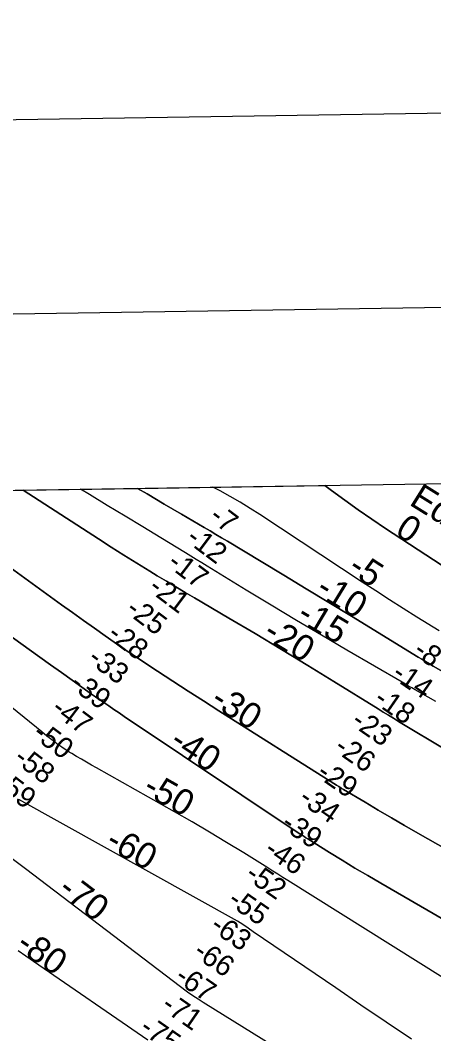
# Model space of a CAD drawing. Extents: x 3823584 to 3861785, y 301729 to 327625.
# Drawn here: x 3840042 to 3841373, y 323778 to 327042 of the extents above; entities that cross this region are included whole.
import ezdxf

# ---------------------------------------------------------------- set-up
doc = ezdxf.new("R2010")
doc.units = 0
for name, color, linetype in [('G-ANNO-NPLT', 7, 'Continuous'), ('V-ANNO-SYMB', 7, 'Continuous'), ('V-GRID-FRAM', 7, 'Continuous'), ('V-RIVR-EDGE', 7, 'Continuous'), ('V-RIVR-IDEN', 7, 'Continuous'), ('V-RIVR-RANG', 7, 'Continuous'), ('V-TOPO-DPTH', 7, 'Continuous'), ('V-TOPO-MAJR', 7, 'Continuous'), ('V-TOPO-MAJR-IDEN', 7, 'Continuous'), ('V-TOPO-MINR', 7, 'Continuous'), ('V-TOPO-MINR-IDEN', 7, 'Continuous'), ('V-TOPO-WATR', 7, 'Continuous')]:
    doc.layers.add(name, color=color, linetype=linetype)

msp = doc.modelspace()

# ---------------------------------------------------------------- linework, layer by layer
at = {"layer": 'G-ANNO-NPLT'}
msp.add_lwpolyline([(3824539.5, 302312.7), (3861201.8, 302878), (3860829.2, 327041.8), (3824166.9, 326476.5)], close=True, dxfattribs=at)
at = {"layer": 'V-ANNO-SYMB'}
msp.add_lwpolyline([(3827279.7, 302980), (3860358.9, 303490.1), (3860005.6, 326403.9), (3826926.4, 325893.9), (3827279.7, 302980)], dxfattribs=at)
at = {"layer": 'V-GRID-FRAM'}
msp.add_lwpolyline([(3827552.2, 325336), (3859397.3, 325827), (3859685.5, 307646.8), (3827824.6, 307155.6), (3827552.2, 325336)], dxfattribs=at)
at = {"layer": 'V-RIVR-EDGE'}
msp.add_spline([(3836304.4, 325474.2), (3836346.4, 325438.3), (3836389.4, 325406.1), (3836417.6, 325385.4), (3836442.7, 325366.7), (3836470.2, 325340.9), (3836497.8, 325313.9), (3836554.9, 325258.4), (3836598.5, 325215.9), (3836636.4, 325181.1), (3836681.3, 325139.8), (3836737.1, 325093.4), (3836790.9, 325041.2), (3836840.3, 324993.5), (3836889.1, 324947.1), (3836934.6, 324907.1), (3836980.8, 324871), (3837015.5, 324849.1), (3837040.5, 324829.1), (3837085.4, 324787.2), (3837143.8, 324734.3), (3837181.6, 324700.8), (3837223.3, 324659.6), (3837272.1, 324619.6), (3837314.4, 324579.6), (3837346.4, 324546.8), (3837364.4, 324527.4), (3837395.8, 324500.4), (3837442, 324462.3), (3837492.7, 324423), (3837554.3, 324372.7), (3837573.6, 324361.1), (3837583.2, 324359.1), (3837596.7, 324352.6), (3837621.1, 324337.8), (3837648, 324319.7), (3837677.5, 324292), (3837718.6, 324249.5), (3837753.8, 324214.7), (3837781.4, 324188.9), (3837800, 324179.8), (3837820, 324170.8), (3837850.7, 324134.1), (3837874.4, 324110.2), (3837909.1, 324073.5), (3837941.8, 324040.6), (3837989.9, 323991.7), (3838022.6, 323960.7), (3838034.1, 323947.8), (3838046.3, 323933.7), (3838066.8, 323916.3), (3838089.9, 323892.4), (3838140.6, 323849.2), (3838186.1, 323811.2), (3838215.7, 323785.4), (3838265.7, 323736.4), (3838297.1, 323707.4), (3838336.9, 323671.9), (3838360, 323645.5), (3838385.6, 323627.5), (3838404.2, 323615.8), (3838421.6, 323601.7), (3838441.4, 323582.3), (3838460, 323567.5), (3838468.4, 323563.6), (3838484.4, 323555.2), (3838548.6, 323496.6), (3838595.4, 323464.3), (3838650, 323422.4), (3838701.3, 323379.8), (3838749.4, 323345.6), (3838798.2, 323317.9), (3838856.6, 323274.6), (3838933, 323221.7), (3838989.5, 323184.3), (3839037.6, 323150.1), (3839068.4, 323134.6), (3839093.4, 323105), (3839110.7, 323086.9), (3839122.9, 323081.1), (3839143.5, 323065.6), (3839172.3, 323044.4), (3839191, 323032.7), (3839216, 323016), (3839242.3, 323006.3), (3839316.8, 322969.4), (3839341.8, 322955.9), (3839371.4, 322944.2), (3839391.3, 322935.8), (3839417.6, 322920.3), (3839461.3, 322894.5), (3839483.7, 322873.2), (3839520.3, 322851.3), (3839555.6, 322828.7), (3839599.9, 322806.7), (3839718.7, 322751.1), (3839768.1, 322726.6), (3839807.9, 322705.9), (3839836.9, 322696.2), (3839865.1, 322680.7), (3839887.6, 322667.8), (3839924.2, 322652.3), (3839969.8, 322630.3), (3840004.4, 322612.2), (3840037.8, 322597.4), (3840085.4, 322579.9), (3840108.5, 322565.7), (3840121.9, 322548.9), (3840123.2, 322539.9), (3840122.5, 322533.5), (3840118, 322521.3), (3840112.8, 322514.2), (3840095.5, 322509.1), (3840089.7, 322509.2), (3840085.2, 322504.7), (3840084.5, 322498.2), (3840085.8, 322491.8), (3840130.7, 322467.3), (3840169.9, 322448.5), (3840197.5, 322439.5), (3840209.1, 322437.5), (3840231.6, 322441.3), (3840246.4, 322449), (3840266.3, 322458.6), (3840273.4, 322466.3), (3840278.6, 322471.4), (3840288.9, 322480.4), (3840296, 322484.9), (3840301.8, 322484.8), (3840308.2, 322484.8), (3840320.4, 322479), (3840324.9, 322470), (3840326.8, 322461.6), (3840338.3, 322450), (3840344.7, 322444.9), (3840366.6, 322437.7), (3840385.8, 322428.1), (3840421.8, 322409.3), (3840466.1, 322385.4), (3840492.4, 322368.7), (3840506.5, 322357), (3840533.5, 322340.3), (3840559.2, 322331.2), (3840587.4, 322322.1), (3840611.8, 322311.8), (3840642, 322296.3), (3840678.6, 322276.3), (3840712.6, 322255.6), (3840733.2, 322242.1), (3840784.5, 322210.4), (3840835.9, 322183.3), (3840892.4, 322153.6), (3840923.9, 322139.4), (3840950.8, 322127.1), (3840989.3, 322100), (3841017.6, 322082.6), (3841061.2, 322062.5), (3841092.7, 322044.4), (3841151.1, 322005.1), (3841210.8, 321964.4), (3841240.3, 321939.3), (3841300, 321894.8), (3841335.9, 321862.6), (3841374.4, 321823.9), (3841411.6, 321789.7), (3841444.9, 321758.1), (3841469.9, 321736.2), (3841482.1, 321724), (3841496.2, 321704.7), (3841509.1, 321694.3), (3841523.2, 321687.2), (3841573.9, 321660.7), (3841624, 321631.7), (3841667.6, 321606.5), (3841696.5, 321593.6), (3841738.3, 321575.5), (3841787.1, 321556.7), (3841816, 321552.1), (3841851.3, 321545), (3841886.7, 321533.3), (3841930.3, 321511.4), (3841950.2, 321498.5), (3841977.2, 321483), (3841998.4, 321476.5), (3842053, 321463.5), (3842082.5, 321456.3), (3842109.5, 321444.7), (3842146.1, 321427.3), (3842196.2, 321402.1), (3842241.1, 321374.9), (3842288.6, 321345.3), (3842321.4, 321327.2), (3842366.9, 321295.6), (3842395.2, 321280.1), (3842429.2, 321264.6), (3842452.4, 321258.7), (3842471, 321249.7)], degree=3, dxfattribs=at)
at = {"layer": 'V-TOPO-DPTH'}
for p, q in [((3840419.8, 325534.4), (3841022.1, 325543.7)), ((3839672, 325522.9), (3840051.4, 325528.7)), ((3840051.4, 325528.7), (3840419.8, 325534.4))]:
    msp.add_line(p, q, dxfattribs=at)
for points in [[(3841022.1, 325543.7), (3841043.6, 325527.4), (3841086.3, 325495.9), (3841129.4, 325464.9), (3841173.1, 325434.8), (3841217.2, 325405.3), (3841477.4, 325235.2)], [(3841416.6, 324688.9), (3841259.7, 324784.1), (3841243.3, 324794.1), (3841226.9, 324804.1), (3841210.6, 324814.2), (3841194.3, 324824.2), (3841051.7, 324912.6), (3840967.5, 324964.4), (3840883, 325015.8), (3840798.1, 325066.5), (3840712.9, 325116.9), (3840602.6, 325181.6), (3840572.5, 325199.4), (3840542.4, 325217.2), (3840512.5, 325235.2), (3840482.6, 325253.2), (3840458.9, 325267.6), (3840417.2, 325293.1), (3840375.8, 325318.9), (3840334.6, 325345), (3840293.5, 325371.4), (3840051.4, 325528.7)], [(3840051.4, 325528.7), (3840293.5, 325371.4), (3840334.6, 325345), (3840375.8, 325318.9), (3840417.2, 325293.1), (3840458.9, 325267.6), (3840482.6, 325253.2), (3840512.5, 325235.2), (3840542.4, 325217.2), (3840572.5, 325199.4), (3840602.6, 325181.6), (3840712.9, 325116.9), (3840798.1, 325066.5), (3840883, 325015.8), (3840967.5, 324964.4), (3841051.7, 324912.6), (3841194.3, 324824.2), (3841210.6, 324814.2), (3841226.9, 324804.1), (3841243.3, 324794.1), (3841259.7, 324784.1), (3841416.6, 324688.9)], [(3840419.8, 325534.4), (3840450.4, 325516.4), (3840505.7, 325483.8), (3840561.1, 325451.4), (3840634.3, 325408.4), (3840653, 325397.4), (3840671.7, 325386.3), (3840690.3, 325375.2), (3840708.9, 325364.1), (3840817.3, 325298.9), (3840890.1, 325255.1), (3840962.7, 325211.1), (3841035.3, 325166.9), (3841107.8, 325122.7), (3841322.3, 324991.3), (3841334.5, 324983.9), (3841346.7, 324976.6), (3841359, 324969.3), (3841371.3, 324962.2), (3841460.1, 324910.9)], [(3841460.1, 324910.9), (3841371.3, 324962.2), (3841359, 324969.3), (3841346.7, 324976.6), (3841334.5, 324983.9), (3841322.3, 324991.3), (3841107.8, 325122.7), (3841035.3, 325166.9), (3840962.7, 325211.1), (3840890.1, 325255.1), (3840817.3, 325298.9), (3840708.9, 325364.1), (3840690.3, 325375.2), (3840671.7, 325386.3), (3840653, 325397.4), (3840634.3, 325408.4), (3840561.1, 325451.4), (3840505.7, 325483.8), (3840450.4, 325516.4), (3840419.8, 325534.4)], [(3841870.8, 324112.3), (3841321.9, 324424.4), (3841279.1, 324448.8), (3841236.5, 324473.5), (3841194, 324498.4), (3841151.7, 324523.5), (3841082.9, 324564.6), (3841075, 324569.4), (3841067.2, 324574.2), (3841059.4, 324579), (3841051.6, 324583.9), (3840680.9, 324818.5), (3840631.5, 324850), (3840582.3, 324881.6), (3840533.2, 324913.6), (3840484.3, 324945.7), (3840410.6, 324994.4), (3840398.6, 325002.3), (3840386.7, 325010.4), (3840374.9, 325018.5), (3840363.1, 325026.6), (3840315.9, 325059.7), (3840280.6, 325084.5), (3840245.4, 325109.4), (3840210.3, 325134.5), (3840175.2, 325159.7), (3839842.9, 325400.1)], [(3839842.9, 325400.1), (3840175.2, 325159.7), (3840210.3, 325134.5), (3840245.4, 325109.4), (3840280.6, 325084.5), (3840315.9, 325059.7), (3840363.1, 325026.6), (3840374.9, 325018.5), (3840386.7, 325010.4), (3840398.6, 325002.3), (3840410.6, 324994.4), (3840484.3, 324945.7), (3840533.2, 324913.6), (3840582.3, 324881.6), (3840631.5, 324850), (3840680.9, 324818.5), (3841051.6, 324583.9), (3841059.4, 324579), (3841067.2, 324574.2), (3841075, 324569.4), (3841082.9, 324564.6), (3841151.7, 324523.5), (3841194, 324498.4), (3841236.5, 324473.5), (3841279.1, 324448.8), (3841321.9, 324424.4), (3841870.8, 324112.3)], [(3841700.5, 323974.3), (3841202.4, 324262.8), (3841160.8, 324287.2), (3841119.3, 324311.8), (3841078.2, 324336.8), (3841037.1, 324362.1), (3840967.5, 324405.4), (3840961.4, 324409.3), (3840955.4, 324413.1), (3840949.3, 324417.1), (3840943.3, 324421), (3840376.5, 324800.2), (3840360, 324811.3), (3840343.6, 324822.4), (3840327.2, 324833.6), (3840310.8, 324844.9), (3840284.7, 324863), (3840281.5, 324865.2), (3840278.2, 324867.5), (3840275, 324869.8), (3840271.8, 324872.1), (3840209.1, 324916.7), (3840174.6, 324941.3), (3840140, 324966), (3840105.6, 324990.7), (3840071.1, 325015.4), (3839696.5, 325285.1)], [(3839696.5, 325285.1), (3840071.1, 325015.4), (3840105.6, 324990.7), (3840140, 324966), (3840174.6, 324941.3), (3840209.1, 324916.7), (3840271.8, 324872.1), (3840275, 324869.8), (3840278.2, 324867.5), (3840281.5, 324865.2), (3840284.7, 324863), (3840310.8, 324844.9), (3840327.2, 324833.6), (3840343.6, 324822.4), (3840360, 324811.3), (3840376.5, 324800.2), (3840943.3, 324421), (3840949.3, 324417.1), (3840955.4, 324413.1), (3840961.4, 324409.3), (3840967.5, 324405.4), (3841037.1, 324362.1), (3841078.2, 324336.8), (3841119.3, 324311.8), (3841160.8, 324287.2), (3841202.4, 324262.8), (3841700.5, 323974.3)]]:
    msp.add_lwpolyline(points, dxfattribs=at)
at = {"layer": 'V-TOPO-MAJR'}
msp.add_lwpolyline([(3841572.2, 323852.2), (3840903.6, 324271.7), (3840887.4, 324281.8), (3840871.2, 324291.9), (3840855, 324302.1), (3840838.8, 324312.2), (3840761.4, 324360.4), (3840706.3, 324394.3), (3840650.9, 324427.7), (3840595.1, 324460.3), (3840539, 324492.5), (3840288, 324634.4), (3840271.8, 324643.5), (3840255.7, 324652.7), (3840239.6, 324661.9), (3840223.5, 324671.1), (3840207.9, 324680.1), (3840199.7, 324684.9), (3840191.6, 324689.9), (3840183.6, 324695.1), (3840175.8, 324700.5), (3840163.1, 324709.3), (3840160.2, 324711.4), (3840157.3, 324713.6), (3840143.7, 324724.1), (3840135.5, 324730.5), (3840127.4, 324736.9), (3840119.3, 324743.4), (3840111.2, 324749.9), (3839610.8, 325155.6)], dxfattribs=at)
at = {"layer": 'V-TOPO-MINR'}
for points in [[(3841416.6, 324688.9), (3841259.7, 324784.1), (3841243.3, 324794.1), (3841226.9, 324804.1), (3841210.6, 324814.2), (3841194.3, 324824.2), (3841051.7, 324912.6), (3840967.5, 324964.4), (3840883, 325015.8), (3840798.1, 325066.5), (3840712.9, 325116.9), (3840602.6, 325181.6), (3840572.5, 325199.4), (3840542.4, 325217.2), (3840512.5, 325235.2), (3840482.6, 325253.2), (3840458.9, 325267.6), (3840417.2, 325293.1), (3840375.8, 325318.9), (3840334.6, 325345), (3840293.5, 325371.4), (3840051.4, 325528.7)], [(3841379.8, 324848.5), (3841313.1, 324886), (3841302.6, 324891.9), (3841292.1, 324897.9), (3841281.6, 324903.9), (3841271.1, 324910), (3841093.1, 325013.5), (3841011.8, 325061.2), (3840930.7, 325109.3), (3840849.9, 325158), (3840769.4, 325207), (3840643.6, 325284.3), (3840626.1, 325295), (3840608.6, 325305.7), (3840591.1, 325316.4), (3840573.6, 325327.1), (3840494.1, 325375.5), (3840436.8, 325410.3), (3840379.4, 325445), (3840322, 325479.7), (3840264.5, 325514.2), (3840235.6, 325531.6)], [(3841460.1, 324910.9), (3841371.3, 324962.2), (3841359, 324969.3), (3841346.7, 324976.6), (3841334.5, 324983.9), (3841322.3, 324991.3), (3841107.8, 325122.7), (3841035.3, 325166.9), (3840962.7, 325211.1), (3840890.1, 325255.1), (3840817.3, 325298.9), (3840708.9, 325364.1), (3840690.3, 325375.2), (3840671.7, 325386.3), (3840653, 325397.4), (3840634.3, 325408.4), (3840561.1, 325451.4), (3840505.7, 325483.8), (3840450.4, 325516.4), (3840419.8, 325534.4)], [(3841390.2, 325075.8), (3841318.8, 325119.9), (3841274.3, 325147.7), (3841230.1, 325175.7), (3841186, 325204.2), (3841142.1, 325232.8), (3840813.1, 325449.9), (3840781.7, 325470), (3840750, 325489.4), (3840717.8, 325507.9), (3840685.1, 325525.9), (3840662, 325538.1)], [(3841870.8, 324112.3), (3841321.9, 324424.4), (3841279.1, 324448.8), (3841236.5, 324473.5), (3841194, 324498.4), (3841151.7, 324523.5), (3841082.9, 324564.6), (3841075, 324569.4), (3841067.2, 324574.2), (3841059.4, 324579), (3841051.6, 324583.9), (3840680.9, 324818.5), (3840631.5, 324850), (3840582.3, 324881.6), (3840533.2, 324913.6), (3840484.3, 324945.7), (3840410.6, 324994.4), (3840398.6, 325002.3), (3840386.7, 325010.4), (3840374.9, 325018.5), (3840363.1, 325026.6), (3840315.9, 325059.7), (3840280.6, 325084.5), (3840245.4, 325109.4), (3840210.3, 325134.5), (3840175.2, 325159.7), (3839842.9, 325400.1)], [(3841700.5, 323974.3), (3841202.4, 324262.8), (3841160.8, 324287.2), (3841119.3, 324311.8), (3841078.2, 324336.8), (3841037.1, 324362.1), (3840967.5, 324405.4), (3840961.4, 324409.3), (3840955.4, 324413.1), (3840949.3, 324417.1), (3840943.3, 324421), (3840376.5, 324800.2), (3840360, 324811.3), (3840343.6, 324822.4), (3840327.2, 324833.6), (3840310.8, 324844.9), (3840284.7, 324863), (3840281.5, 324865.2), (3840278.2, 324867.5), (3840275, 324869.8), (3840271.8, 324872.1), (3840209.1, 324916.7), (3840174.6, 324941.3), (3840140, 324966), (3840105.6, 324990.7), (3840071.1, 325015.4), (3839696.5, 325285.1)], [(3841300.8, 323760.4), (3841219.6, 323815.4), (3841138.4, 323870.5), (3841057.4, 323925.7), (3840792.1, 324106.8), (3840775.3, 324118.2), (3840758.4, 324129.5), (3840741.4, 324140.7), (3840037.8, 324532.5)], [(3840857.6, 323738.4), (3840631.3, 323878.2), (3840614.2, 323889.1), (3840597.3, 323900.4), (3840580.7, 323912.1), (3840058.7, 324308.8), (3840015.8, 324341.7)], [(3840452.4, 323757.8), (3840084.7, 324010.8), (3840034.9, 324045.2)]]:
    msp.add_lwpolyline(points, dxfattribs=at)
at = {"layer": 'V-TOPO-WATR'}
msp.add_lwpolyline([(3841477.4, 325235.2), (3841217.2, 325405.3), (3841173.1, 325434.8), (3841129.4, 325464.9), (3841086.3, 325495.9), (3841043.6, 325527.4), (3841022.1, 325543.7)], dxfattribs=at)

# ---------------------------------------------------------------- texts
at = {"layer": 'V-RIVR-IDEN'}
msp.add_text('Edge', height=83, rotation=328.0904, dxfattribs=at).set_placement((3841290.5, 325483.5))
at = {"layer": 'V-RIVR-RANG'}
for s, rotation, p in [('-7', 322.6983, (3840646.4, 325434.8)), ('-12', 322.9854, (3840571.7, 325365.6)), ('-17', 322.9854, (3840511.3, 325285.9)), ('-21', 322.9854, (3840450.7, 325206.4)), ('-25', 322.9854, (3840377.8, 325136)), ('-28', 322.9854, (3840318.3, 325055.7)), ('-8', 325.359, (3841302.8, 325000.6)), ('-33', 322.9854, (3840255.3, 324977.9)), ('-14', 325.359, (3841233.8, 324926.7)), ('-39', 322.9854, (3840197.7, 324896.1)), ('-18', 325.359, (3841176.1, 324845)), ('-47', 322.9854, (3840137.9, 324816)), ('-23', 325.359, (3841103, 324774)), ('-50', 322.9854, (3840077.3, 324736.4)), ('-26', 325.359, (3841048.6, 324690)), ('-58', 322.9854, (3840017.1, 324656.6)), ('-29', 325.359, (3840991.7, 324607.8)), ('-59', 322.9854, (3839957.3, 324576.4)), ('-34', 325.359, (3840934.2, 324525.9)), ('-39', 325.359, (3840877.2, 324443.8)), ('-46', 325.359, (3840823, 324359.7)), ('-52', 325.359, (3840762, 324280.3)), ('-55', 325.359, (3840705.8, 324197.5)), ('-63', 325.359, (3840649.2, 324115.1)), ('-66', 325.359, (3840594.8, 324031.2)), ('-67', 325.359, (3840535.6, 323950.5)), ('-71', 325.359, (3840491.8, 323859.3)), ('-75', 325.359, (3840421.9, 323786))]:
    msp.add_text(s, height=67, rotation=rotation, dxfattribs=at).set_placement(p)
at = {"layer": 'V-TOPO-MAJR-IDEN'}
msp.add_text('-50', height=83, rotation=330.5283, dxfattribs=at).set_placement((3840431.7, 324553.2))
at = {"layer": 'V-TOPO-MINR-IDEN'}
for s, rotation, p in [('0', 326.8117, (3841244.5, 325387.5)), ('-5', 326.8354, (3841092, 325265.6)), ('-10', 328.583, (3840988.6, 325195.5)), ('-15', 329.3343, (3840927.3, 325111.3)), ('-20', 328.6985, (3840819.2, 325054.5)), ('-30', 327.665, (3840649.6, 324838.4)), ('-40', 326.2214, (3840517.9, 324705.6)), ('-60', 330.885, (3840311.9, 324379.9)), ('-70', 322.7692, (3840158.7, 324232.8)), ('-80', 325.4681, (3840023.6, 324052.9))]:
    msp.add_text(s, height=83, rotation=rotation, dxfattribs=at).set_placement(p)

doc.saveas('drawing.dxf')
